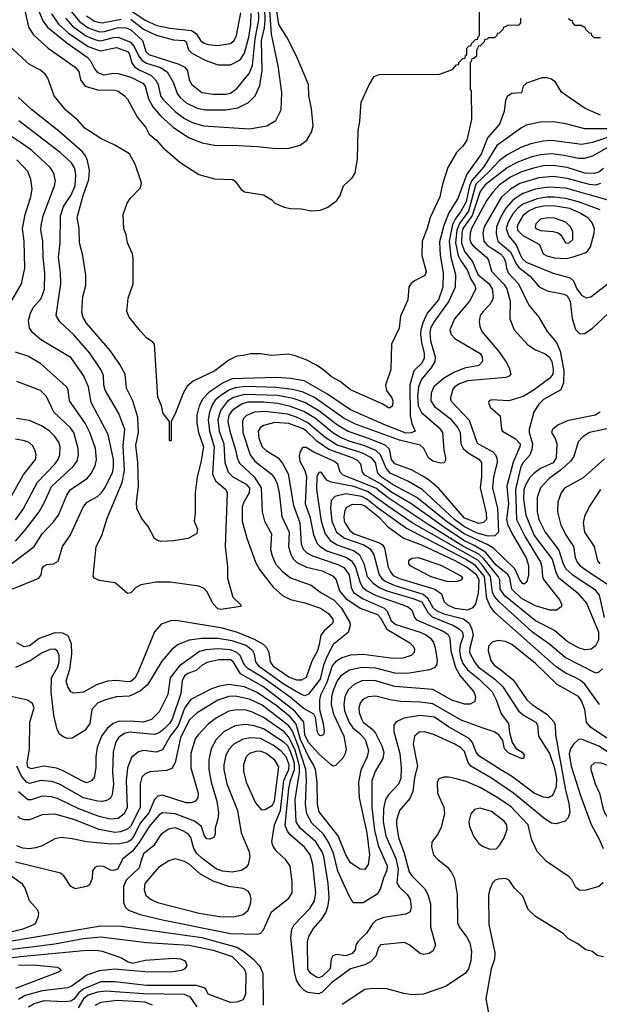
# Model space of a CAD drawing. Extents: x 997028 to 1115134, y 536408 to 618974.
# Tile 379 of 473: x 1069782 to 1073448, y 588180 to 594406. Entities that reach past the tile are written whole.
import ezdxf

# ---------------------------------------------------------------- set-up
doc = ezdxf.new("R2010")
doc.units = 0

msp = doc.modelspace()

# ---------------------------------------------------------------- linework, layer by layer
at = {"layer": '0CON10XD'}
for points in [[(1069817.9, 594455), (1069838.4, 594358.4), (1069870.6, 594310.6), (1069962.5, 594225), (1070134.3, 594105), (1070157.4, 594077.4), (1070168, 594025), (1070195.7, 593985.7), (1070275, 593962.5), (1070385, 593959.4), (1070405, 593953.1), (1070446, 593925), (1070465, 593903.8), (1070526.4, 593786.4), (1070579.4, 593725), (1070601.5, 593681.5), (1070648, 593645), (1070686.8, 593596.8), (1070795.5, 593505.5), (1070915, 593426.2), (1071015, 593400), (1071127.5, 593395), (1071144.2, 593384.2), (1071181.9, 593331.9), (1071205, 593318), (1071325, 593297.5), (1071375.8, 593265.8), (1071395.9, 593245.9), (1071455, 593221.4), (1071495, 593212.9), (1071565, 593210), (1071625, 593197.5), (1071685, 593200.8), (1071730.3, 593219.7), (1071787.9, 593262.1), (1071808, 593295), (1071829.2, 593355), (1071884, 593405), (1071902.9, 593435), (1071919.5, 593525), (1071921.9, 593705), (1071932.3, 593762.3), (1071941.2, 593885), (1071990.5, 593989.5), (1072024.3, 594045.7), (1072055, 594060), (1072437.7, 594062.3), (1072518.3, 594091.7), (1072545, 594120), (1072558.3, 594121.7), (1072560, 594135), (1072571.7, 594148.3), (1072585, 594160), (1072598.3, 594161.7), (1072601.7, 594178.3), (1072610, 594185), (1072610, 594225), (1072625, 594240), (1072638.3, 594241.7), (1072640, 594255), (1072665, 594280), (1072678.3, 594281.7), (1072681.7, 594298.3), (1072690, 594305), (1072690, 595015)], [(1069891, 594491), (1069929, 594399), (1069958, 594358), (1070080.1, 594260.1), (1070208.5, 594168.5), (1070229.8, 594145), (1070255.5, 594095), (1070275, 594070.8), (1070315, 594057.8), (1070375, 594066.9), (1070405, 594065.2), (1070485, 594042.7), (1070562.2, 594005), (1070575.7, 593985), (1070597.3, 593905), (1070624.9, 593854.9), (1070674.1, 593795), (1070755, 593724.1), (1070855, 593659.5), (1070936.4, 593626.4), (1071025, 593609.3), (1071126.7, 593613.3), (1071285, 593604.7), (1071385, 593592.5), (1071478, 593592), (1071555, 593611.9), (1071597.5, 593645), (1071627.5, 593695), (1071637.8, 593735), (1071628.5, 593845), (1071610.5, 593925), (1071608.5, 593995), (1071532.7, 594175), (1071472.2, 594295), (1071421.2, 594375), (1071395, 594546.7)], [(1069983.7, 594443.7), (1070028.3, 594378.3), (1070091.4, 594321.4), (1070215, 594236.4), (1070291.6, 594208.4), (1070395, 594230.5), (1070463.2, 594205), (1070475, 594192.9), (1070492.1, 594132.1), (1070508.1, 594108.2), (1070537.8, 594087.8), (1070611.3, 594055), (1070641.9, 594025), (1070658, 593995), (1070673.3, 593925), (1070687, 593903), (1070765, 593825.3), (1070825, 593780.5), (1070875.9, 593755.9), (1070945, 593735.3), (1071235, 593716.5), (1071344.7, 593735.3), (1071401.7, 593768.3), (1071435.5, 593835), (1071439.6, 593945), (1071417.5, 594115), (1071373.9, 594313.9), (1071357.4, 594555)], [(1070071.7, 594415), (1070116.3, 594365), (1070205, 594302), (1070265, 594277.5), (1070295, 594272.2), (1070375, 594293.1), (1070405, 594295.2), (1070482.7, 594262.7), (1070507.1, 594237.1), (1070535.9, 594175), (1070557, 594147), (1070585, 594130.9), (1070673.1, 594103.1), (1070714.1, 594075), (1070755, 594006.7), (1070779, 593939), (1070794.7, 593915), (1070835, 593879.7), (1070905, 593845.7), (1070955, 593835.7), (1071085, 593835.7), (1071162.6, 593847.4), (1071228.5, 593881.5), (1071271.5, 593925), (1071301.2, 593988.8), (1071315.6, 594084.4), (1071311.7, 594275), (1071329.8, 594355), (1071334.4, 594405), (1071332.8, 594475)], [(1070110.8, 594455), (1070161.3, 594395), (1070215, 594354.3), (1070285, 594329.7), (1070318, 594332), (1070405.4, 594355.4), (1070455, 594353.8), (1070485, 594342.4), (1070559.8, 594275), (1070579.8, 594205), (1070598.8, 594185), (1070789.4, 594125), (1070827.1, 594105), (1070843.1, 594083.1), (1070854.7, 594025), (1070870.4, 593995), (1070935, 593946.2), (1071005, 593934.1), (1071084.7, 593935.3), (1071115, 593941.3), (1071155, 593971.5), (1071233.8, 594066.2), (1071253.9, 594116.1), (1071270.7, 594285), (1071294.9, 594405), (1071292.8, 594475)], [(1070205, 594429.4), (1070255, 594396.8), (1070305, 594385.7), (1070425, 594409.6)], [(1070485, 594463), (1070575, 594401.7), (1070649.6, 594369.6), (1070735, 594351.5), (1070868.1, 594338.2), (1070898.3, 594318.3), (1070925.9, 594275), (1070945, 594258.8), (1070975, 594247.8), (1071035, 594241.6), (1071115.2, 594254.8), (1071139.2, 594275), (1071153.2, 594305), (1071181.5, 594448.5)], [(1070485, 594409.4), (1070565, 594346.4), (1070645, 594308.7), (1070755, 594278), (1070825, 594273.1), (1070835.5, 594265), (1070849.4, 594215), (1070870, 594195), (1070955, 594149.3), (1071035, 594121.2), (1071115, 594119.6), (1071177.2, 594152.8), (1071205, 594193.3), (1071231.6, 594295), (1071244.9, 594375), (1071246.4, 594445)], [(1072950, 594415), (1072950, 594385), (1072938.3, 594371.7), (1072865, 594370), (1072858.3, 594361.7), (1072841.7, 594358.3), (1072840, 594345), (1072815, 594320), (1072801.7, 594318.3), (1072800, 594305), (1072785, 594290), (1072745, 594290), (1072738.3, 594281.7), (1072721.7, 594278.3), (1072720, 594265), (1072695, 594240), (1072681.7, 594238.3), (1072678.3, 594221.7), (1072670, 594215), (1072670, 594175), (1072655, 594160), (1072641.7, 594158.3), (1072638.3, 594141.7), (1072630, 594135), (1072630, 593965), (1072637.5, 593955), (1072640, 593775), (1072609.2, 593645), (1072585, 593606.2), (1072544, 593565), (1072489.3, 593470.7), (1072455.7, 593365), (1072439.1, 593285), (1072378.6, 593155), (1072360, 593085), (1072326.4, 593005), (1072325.5, 592915), (1072352.7, 592812.7), (1072345, 592788.8), (1072278.8, 592755), (1072256, 592735), (1072244, 592715), (1072236, 592635), (1072189.7, 592530.3), (1072182.9, 592455), (1072134.2, 592355), (1072130, 592195), (1072095.8, 592094.2), (1072100.9, 592060.9), (1072135.4, 592015.4), (1072142.9, 591995), (1072139.2, 591965), (1072125, 591952), (1072115, 591952), (1072075, 591977.1), (1071874.2, 592065), (1071808, 592118), (1071755, 592148.5), (1071702.6, 592192.6), (1071655, 592223.1), (1071595, 592254.4), (1071525, 592280), (1071481.2, 592291.2), (1071375, 592283.1), (1071305, 592293.1), (1071245, 592292.9), (1071195, 592282.5), (1071155, 592278.8), (1071105, 592254), (1071016, 592185), (1070879.4, 592120.6), (1070842.2, 592087.8), (1070815.5, 592044.5), (1070765, 591913.3), (1070740, 591865), (1070740, 591745), (1070735, 591740)], [(1073455, 594290), (1073415, 594290), (1073400, 594305), (1073398.3, 594318.3), (1073385, 594320), (1073360, 594345), (1073358.3, 594358.3), (1073345, 594360), (1073335, 594370), (1073295, 594370), (1073280, 594385), (1073278.3, 594398.3), (1073265, 594400), (1073251.7, 594411.7)], [(1070735, 591740), (1070730, 591745), (1070730, 591865), (1070690, 591915), (1070678.8, 591965), (1070655, 592020), (1070633.9, 592353.9), (1070625, 592366.7), (1070585, 592393.8), (1070545.7, 592435.7), (1070474.2, 592524.2), (1070460.5, 592560.5), (1070468, 592645), (1070500, 592735), (1070500, 592895), (1070496, 592925), (1070464, 592995), (1070456, 593045), (1070440, 593085), (1070436.2, 593175), (1070462, 593245), (1070481.2, 593275), (1070547.3, 593342.7), (1070552, 593375), (1070513, 593493), (1070477, 593557), (1070383.4, 593613.4), (1070295, 593654.2), (1070195, 593719.4), (1070150.6, 593770.6), (1070075, 593834.3), (1070000, 593925), (1069960.6, 594035), (1069945, 594059.2), (1069915, 594085.8), (1069845, 594122.5), (1069825, 594139.2), (1069585, 594361.5)], [(1073455, 593802.7), (1073357.5, 593845), (1073208.2, 593948.2), (1073169.8, 594009.8), (1073145, 594030.6), (1073115, 594038.1), (1073085, 594037.1), (1072986.7, 594005), (1072966.7, 593985), (1072955, 593942.5), (1072895, 593938.1), (1072865, 593920), (1072854.5, 593895), (1072846.2, 593825), (1072817.4, 593745), (1072741.4, 593658.6), (1072701.5, 593555), (1072610.6, 593429.4), (1072554, 593275), (1072496.3, 593185), (1072463.8, 593105), (1072438.1, 593001.9), (1072441.1, 592915), (1072460.6, 592805), (1072458.9, 592715), (1072431, 592635), (1072358.8, 592551.2), (1072330.8, 592489.2), (1072318.5, 592445), (1072317.8, 592415), (1072322.3, 592365), (1072339.8, 592295), (1072339.8, 592265), (1072325.2, 592235), (1072274.8, 592185), (1072249.8, 592095), (1072252, 591902), (1072262.4, 591852.4), (1072283.1, 591805), (1072257.5, 591792.5), (1072225, 591792.4), (1072095, 591841), (1071875, 591939.4), (1071728.6, 592038.6), (1071581.3, 592121.4), (1071497.7, 592137.7), (1071405, 592143.9), (1071125, 592134.2), (1071069.9, 592110.1), (1070980.3, 592049.7), (1070940.7, 592009.3), (1070917.5, 591965), (1070902.9, 591905), (1070902.9, 591855), (1070912.4, 591795), (1070945.6, 591705), (1070928.8, 591605)], [(1070928.8, 591605), (1070904.6, 591515), (1070893.1, 591415), (1070892.9, 591285), (1070885.9, 591235.9), (1070906, 591185), (1070902.3, 591157.7), (1070847.5, 591125), (1070755, 591110), (1070675, 591107.5), (1070653.2, 591113.2), (1070635, 591126.2), (1070595, 591201.2), (1070552, 591255), (1070524.2, 591315), (1070521.9, 591355), (1070534.6, 591455), (1070530.3, 591605), (1070516.5, 591715), (1070534.8, 591795.2), (1070529.9, 591889.9), (1070498.2, 591995), (1070457.5, 592075), (1070448.9, 592165), (1070416.2, 592226.2), (1070381.2, 592275), (1070353.6, 592315), (1070205, 592486.7), (1070183.4, 592523.4), (1070175.3, 592555), (1070182.7, 592655), (1070200, 592725), (1070200.7, 592789.3), (1070181.1, 592915), (1070161.5, 592995), (1070158.5, 593085), (1070146.2, 593155), (1070183.3, 593295), (1070219.6, 593395), (1070222.9, 593455), (1070211.5, 593515), (1070199.6, 593545), (1070180.5, 593570.5), (1070030.2, 593700.2), (1069857.6, 593837.6), (1069772.5, 593915)], [(1073585.1, 593714.9), (1073355, 593716.4), (1073235, 593747.3), (1073155, 593760.4), (1073075, 593758.5), (1072985, 593737.9), (1072955, 593722.9), (1072799.7, 593610.3), (1072717.1, 593475), (1072640.8, 593389.2), (1072627.4, 593355), (1072605, 593253.1), (1072570.2, 593189.8), (1072535.7, 593144.3), (1072519.3, 593110.7), (1072498.1, 593005), (1072508.5, 592905), (1072538.8, 592795), (1072536.6, 592715), (1072497, 592625), (1072405, 592500.6), (1072380.1, 592455), (1072375.4, 592425), (1072379.4, 592375), (1072409.2, 592275), (1072408.2, 592245), (1072384.9, 592205.1), (1072322.9, 592132.9), (1072304, 592085), (1072298.1, 592025), (1072302.8, 591965), (1072322.3, 591922.3), (1072435.3, 591825), (1072456.7, 591795), (1072463.8, 591685), (1072474.2, 591635), (1072475, 591620), (1072466, 591604), (1072445, 591602.5), (1072395, 591614.5), (1072367.1, 591635), (1072338.9, 591695), (1072315, 591714.6), (1072185, 591746.2), (1071905, 591849.3), (1071835, 591884.8), (1071646.9, 592016.9), (1071575, 592049.8), (1071508.5, 592068.5), (1071405, 592081.2), (1071215, 592085.6), (1071145, 592079.1), (1071105.7, 592064.3), (1071045.9, 592024.1), (1071019.3, 592000.7), (1070999.1, 591970.9), (1070981.8, 591925), (1070975.1, 591875), (1070981.8, 591805), (1071013.2, 591705), (1071001.6, 591531.6), (1071020.1, 591490.1), (1071085.2, 591435.2), (1071094.5, 591415), (1071082.2, 591075), (1071096.1, 590946.1), (1071097.3, 590875), (1071130, 590755), (1071180, 590705), (1071180, 590695), (1071055, 590676.9), (1071035, 590681.1), (1071004.6, 590714.6), (1070968.3, 590788.3), (1070945, 590810.8), (1070915, 590824.4), (1070735, 590849.5), (1070645, 590849.5), (1070547.5, 590832.5), (1070515, 590814), (1070485, 590781.2), (1070465, 590776.7), (1070385.9, 590845.9), (1070285, 590859.4), (1070255, 590874.2), (1070248, 590885), (1070266.9, 591075), (1070302.5, 591145), (1070335, 591254), (1070431, 591479), (1070445.5, 591555), (1070436.7, 591713.3), (1070447.8, 591815), (1070409.3, 591915), (1070323.1, 592063.1), (1070315.3, 592095), (1070312.9, 592155), (1070295.9, 592195), (1070226.8, 592296.8), (1070125, 592412.5), (1070036.9, 592495), (1070012.2, 592535), (1070042, 592735), (1070040.7, 592805), (1070028, 592905), (1070038.9, 592995), (1070041, 593165), (1070059.8, 593225), (1070105.2, 593295), (1070132.5, 593355), (1070137.8, 593425), (1070130.9, 593465), (1070110.1, 593500.1), (1070038.5, 593565), (1069776.3, 593766.3)], [(1069732.5, 590805), (1069785, 590826.8), (1069902.9, 590875), (1069918.1, 590895), (1069924.3, 590935.7), (1069935, 590951.2), (1069955, 590960), (1069995.6, 590964.4), (1070025, 590981.2), (1070053.1, 591075), (1070102.5, 591145), (1070185, 591326.9), (1070210, 591355), (1070275, 591391.5), (1070297.5, 591412.5), (1070320.5, 591445), (1070369.3, 591540.7), (1070375.7, 591575.7), (1070374.7, 591625.3), (1070342.1, 591782.1), (1070234.7, 591985), (1070217.4, 592085), (1070186.2, 592156.2), (1070107.7, 592267.7), (1069915, 592384.6), (1069865.2, 592425.2), (1069844.6, 592455), (1069839.2, 592505), (1069849.9, 592550.1), (1069868.5, 592585), (1069917.3, 592642.7), (1069938.5, 592701.5), (1069941.1, 592805), (1069930.8, 592905), (1069929.7, 593005), (1069917.2, 593075), (1069917.8, 593105), (1069930, 593165), (1070003.2, 593355), (1070007.9, 593385), (1069998.8, 593435), (1069975, 593470.9), (1069858.8, 593578.8), (1069794.1, 593624.1), (1069725, 593671.2)], [(1073499.1, 593660.9), (1073405, 593629.6), (1073336.3, 593616.3), (1073145, 593641.2), (1073092.2, 593637.8), (1073015, 593621.7), (1072955, 593600.5), (1072865, 593550.4), (1072815, 593513.9), (1072752.3, 593447.7), (1072667.6, 593365), (1072620.3, 593195), (1072563.2, 593116.8), (1072545.8, 593075), (1072539, 592995), (1072555.6, 592915.6), (1072571.4, 592881.4), (1072611.3, 592825), (1072634.4, 592764.4), (1072660.3, 592725), (1072665.9, 592705), (1072627.7, 592625), (1072531.8, 592515), (1072501.9, 592445), (1072510, 592415), (1072535, 592389.2), (1072693.2, 592295), (1072706.5, 592275), (1072709.1, 592245), (1072685, 592219.4), (1072595, 592201.9), (1072526.7, 592175), (1072462.4, 592137.6), (1072402, 592085), (1072384.7, 592045), (1072382.4, 591995), (1072405, 591959.7), (1072505.3, 591885), (1072553.7, 591825), (1072568.3, 591795), (1072572.3, 591725), (1072587.1, 591695), (1072617.3, 591667.3), (1072685, 591626.9), (1072701.7, 591605), (1072703.2, 591516.8), (1072693.9, 591445), (1072732.7, 591285), (1072733.8, 591246.2), (1072715, 591226.9), (1072685, 591220), (1072595, 591253.8), (1072432.4, 591442.4), (1072372.9, 591492.9), (1072327.9, 591522.1), (1072259.5, 591559.5), (1072155, 591596.9), (1072134, 591625), (1072120.3, 591690.3), (1072093.8, 591715), (1071995, 591756), (1071855, 591803.5), (1071792.2, 591842.2), (1071675, 591933.2), (1071585, 591985.5), (1071510.8, 592010.8), (1071415, 592029.8), (1071205, 592035.4), (1071135, 592017), (1071096.6, 591993.4), (1071051.7, 591935), (1071035.5, 591875), (1071043.9, 591805), (1071073.6, 591725), (1071080, 591605), (1071100.3, 591545), (1071130.4, 591515), (1071215, 591468.4), (1071235, 591442.9), (1071234.3, 591415), (1071199.8, 591355), (1071189.5, 591325), (1071190, 591235), (1071217.8, 591127.8), (1071273.8, 590975), (1071298.8, 590928.8), (1071385, 590817.1), (1071445, 590765.4), (1071495, 590739.6), (1071585, 590718.2), (1071685.6, 590685), (1071735, 590652.1), (1071763.4, 590615), (1071765, 590600), (1071757.8, 590585), (1071707.8, 590542.2), (1071687.3, 590515), (1071675.9, 590455.9), (1071665.8, 590415), (1071630.7, 590349.3), (1071595, 590245.6), (1071565, 590229.4), (1071535, 590230.2), (1071485, 590248.1), (1071389.8, 590315), (1071369.3, 590345), (1071360.2, 590405), (1071345.3, 590435), (1071324.7, 590455), (1071267.2, 590487.2), (1071160.7, 590530.7), (1071065, 590558.7), (1070785, 590605.5), (1070745, 590606.5), (1070677.2, 590582.8), (1070634.1, 590535.9), (1070536.8, 590293.2), (1070511.9, 590245), (1070485, 590221), (1070465, 590218.3), (1070395, 590228.1), (1070336.9, 590223.1), (1070269, 590201), (1070185, 590153.8), (1070125, 590148.2), (1070106.7, 590156.7), (1070086.7, 590186.7), (1070076.9, 590225), (1070100.1, 590299.9), (1070112.9, 590395), (1070109.5, 590459.5), (1070090, 590510), (1070055, 590527.5), (1070005, 590528.2), (1069905.9, 590494.1), (1069845, 590446.9), (1069811.5, 590441.5), (1069765, 590465.7)], [(1073515, 593606.1), (1073405, 593543.4), (1073351.6, 593528.4), (1073315, 593527.4), (1073225, 593547.9), (1073146.6, 593556.6), (1073075, 593551.9), (1073015, 593537.1), (1072927.1, 593502.9), (1072865, 593469.8), (1072725, 593362.2), (1072695, 593320), (1072643, 593167), (1072585, 593084.7), (1072577.9, 593055), (1072576.1, 592995), (1072595, 592940.5), (1072646.2, 592876.2), (1072680, 592795), (1072751.1, 592735), (1072770.5, 592705), (1072776.3, 592655), (1072772.8, 592635), (1072755.3, 592605), (1072710.5, 592559.5), (1072694.7, 592535), (1072687.8, 592497.8), (1072691.5, 592465), (1072703.8, 592435), (1072810.4, 592310.4), (1072855.5, 592245), (1072876.9, 592205), (1072887.1, 592165), (1072878.3, 592151.7), (1072857.4, 592142.6), (1072615, 592121.7), (1072563.5, 592103.5), (1072534.6, 592085), (1072521.2, 592068.8), (1072506.7, 592015), (1072508.9, 591995), (1072625, 591872.7), (1072675, 591728.8), (1072773.3, 591673.3), (1072790.9, 591655), (1072799.6, 591635), (1072800.9, 591605), (1072778.3, 591515), (1072771.5, 591445), (1072804.5, 591314.5), (1072809.8, 591165), (1072787.5, 591142.5), (1072745, 591140.9), (1072675, 591158.7), (1072595, 591199.6), (1072532.3, 591245), (1072327.6, 591435), (1072237.6, 591487.6), (1072125, 591538.3), (1072099.4, 591569.4), (1072064, 591654), (1072035, 591680.9), (1071965, 591712.2), (1071865, 591739.9), (1071805.9, 591765.9), (1071762.6, 591792.6), (1071653.2, 591883.2), (1071578.2, 591928.2), (1071495, 591960.3), (1071415, 591978.8), (1071325, 591987.6), (1071225, 591987.2), (1071185.4, 591974.6), (1071125, 591934.8), (1071104.8, 591905), (1071098.8, 591865), (1071110.3, 591805), (1071146.1, 591686.1), (1071157.4, 591635), (1071172, 591602), (1071264.9, 591514.9), (1071308.4, 591445), (1071316.3, 591293.7), (1071330, 591235), (1071375.4, 591155), (1071368.9, 591055), (1071378.1, 591015), (1071400.3, 590965), (1071445, 590916), (1071495, 590876.7), (1071625, 590829.6), (1071686.4, 590785), (1071771.9, 590735), (1071817, 590685), (1071869.5, 590595), (1071871.9, 590575), (1071859.8, 590530.2), (1071765, 590456.2), (1071725, 590378), (1071703.7, 590325), (1071683, 590235), (1071609, 590141), (1071585, 590130.9), (1071555, 590142.5), (1071455, 590203.3), (1071299, 590315), (1071275.7, 590345), (1071267.3, 590395), (1071257.7, 590415), (1071215, 590449.4), (1071125, 590478), (1071035, 590492.6), (1070935, 590492.9), (1070855, 590481.8), (1070785, 590456.2), (1070745, 590424.5), (1070681, 590349), (1070590.8, 590199.2), (1070547.1, 590162.9), (1070500.8, 590139.2), (1070475, 590128.6), (1070395, 590124), (1070325, 590106.1), (1070275, 590085.3), (1070238.2, 590045), (1070226.1, 589955), (1070195, 589911.1), (1070115, 589862), (1070085, 589860.8), (1070065, 589867.5), (1070035.8, 589885.8), (1070018.8, 589918.8), (1069999.2, 590009.2), (1069982.5, 590155), (1069983, 590245), (1070023.8, 590315), (1070032.7, 590345), (1070032.6, 590385), (1070022.4, 590412.4), (1070005, 590425.9), (1069975, 590424), (1069925, 590403.4), (1069848.7, 590351.4), (1069755, 590310.5)], [(1069665.8, 592514.2), (1069794.6, 592735), (1069815.9, 592835), (1069810, 593005), (1069801.2, 593085), (1069816.1, 593175), (1069853.2, 593285), (1069861.1, 593335), (1069853.8, 593395), (1069834.6, 593445), (1069765, 593519.6)], [(1073473.6, 593465), (1073445, 593442.6), (1073417.2, 593432.8), (1073355, 593436.3), (1073245, 593470.2), (1073156.8, 593483.2), (1073095, 593481.1), (1073032.1, 593467.9), (1072955, 593443.1), (1072885, 593409.1), (1072815, 593358.5), (1072773.9, 593316.1), (1072735.6, 593265), (1072639.5, 593085), (1072630.2, 593055), (1072628.1, 593015), (1072634.3, 592995), (1072649.8, 592975), (1072734.1, 592905), (1072747.2, 592885), (1072765.9, 592815), (1072843.9, 592733.9), (1072862.5, 592705), (1072884.2, 592625), (1072881.1, 592515), (1072908.9, 592445), (1072995, 592349.1), (1073045, 592318.2), (1073105, 592293.2), (1073129.6, 592275), (1073147.7, 592245), (1073155.2, 592194.8), (1073152.9, 592165), (1073135, 592139.6), (1073028.6, 592061.4), (1072965.9, 592024.1), (1072875, 591995.4), (1072765, 592001.4), (1072751.2, 591995), (1072746.2, 591985), (1072758, 591955), (1072820.3, 591900.3), (1072828.6, 591815), (1072835.7, 591805), (1072918.2, 591755), (1072947.1, 591725), (1072945.8, 591705), (1072902, 591608), (1072863.2, 591456.8), (1072873.3, 591345), (1072861, 591245), (1072868, 591215), (1072895.9, 591155.9), (1072985, 591003.5), (1072998.8, 590955), (1072999.1, 590895)], [(1073455, 593369.4), (1073425, 593360.2), (1073385, 593363.8), (1073245, 593401.9), (1073155, 593413.8), (1073065, 593406.2), (1072945, 593369.1), (1072885, 593334), (1072827.8, 593282.2), (1072718.7, 593095), (1072711.1, 593055), (1072718.3, 593005), (1072739.3, 592979.3), (1072776.2, 592953.8), (1072822.4, 592925), (1072841.7, 592905), (1072854.8, 592875), (1072859.8, 592835), (1072871.2, 592805), (1072935.7, 592735), (1073001.2, 592601.2), (1073065.6, 592525), (1073118.8, 592435), (1073177.5, 592365), (1073199.9, 592309.9), (1073224.1, 592185), (1073221, 592109), (1073204.8, 592065.2), (1073094.7, 592005), (1073066, 591975), (1073034, 591926), (1073003.1, 591815), (1073003.6, 591795), (1073024.5, 591725), (1073021.8, 591688.2), (1073008.2, 591651.8), (1072965, 591604), (1072948.7, 591571.3), (1072916.8, 591435), (1072924.6, 591244.6), (1072979.1, 591135), (1073076.1, 590975), (1073084.8, 590945), (1073087.6, 590885), (1073095, 590866.5), (1073196.9, 590735), (1073210, 590705), (1073206.9, 590693.1), (1073176.9, 590673.1), (1073135, 590673.2), (1073045, 590700.2), (1072955, 590746.2), (1072895.2, 590805), (1072882.1, 590875), (1072868.2, 590898.2), (1072795, 590957.4), (1072728.6, 591038.6), (1072652.7, 591082.7), (1072595, 591111.4), (1072483.9, 591183.9), (1072255, 591347.2), (1072130, 591420), (1072065, 591470.9), (1071964.2, 591525), (1071949.2, 591545), (1071938.6, 591595), (1071918, 591618), (1071885.3, 591635.3), (1071737.4, 591687.4), (1071661.7, 591741.7), (1071596.5, 591805), (1071575, 591818.6), (1071485, 591852.4), (1071395, 591858.4), (1071325, 591840.8), (1071304.1, 591825.9), (1071291.1, 591805), (1071295, 591760), (1071316.6, 591705), (1071341, 591681), (1071417.5, 591635), (1071447.1, 591597.1), (1071481.1, 591535), (1071513.2, 591335), (1071553.2, 591225), (1071562.1, 591092.1), (1071575, 591057.5), (1071597.3, 591035), (1071633.6, 591015), (1071795, 590960.4), (1071831.4, 590941.4), (1071865.3, 590895.3), (1071878.3, 590815), (1071894.3, 590785), (1071953.7, 590743.7), (1072086.9, 590685), (1072106.1, 590665), (1072132, 590605), (1072161.6, 590581.6), (1072315, 590533), (1072353.8, 590515), (1072379.6, 590495), (1072398.2, 590468.2), (1072410, 590435), (1072422.9, 590355), (1072418.5, 590325), (1072402.7, 590307.3), (1072374.1, 590295.9), (1072235, 590271.3), (1072155, 590273.5), (1072035, 590304.8), (1071945, 590309.8), (1071867.9, 590292.1), (1071813.4, 590256.6), (1071789.5, 590225), (1071764.1, 590165), (1071754.5, 590125), (1071752, 590075), (1071766, 590015), (1071832.2, 589875), (1071846.9, 589793.1), (1071841.2, 589765), (1071825, 589737.1), (1071779.8, 589690.2), (1071765, 589686.9), (1071755, 589691.9), (1071675, 589763.2), (1071609.2, 589835), (1071586.3, 589885), (1071580, 589965), (1071522.8, 590032.8), (1071325, 590186.8), (1071179.2, 590269.2), (1071135, 590343.3), (1071115, 590358), (1071042.6, 590357.4), (1070968.9, 590341.1), (1070936.7, 590325), (1070899.1, 590290.9), (1070845, 590271.2), (1070825, 590256.6), (1070809.2, 590225), (1070801.6, 590145), (1070747.1, 589982.9), (1070730.5, 589955), (1070695, 589922), (1070665, 589897.7), (1070635, 589886.8), (1070475, 589900.4), (1070445, 589892.5), (1070410.3, 589869.7), (1070388.4, 589835), (1070372.6, 589775), (1070370.2, 589645), (1070375.2, 589574.8), (1070367.9, 589505), (1070355.9, 589484.1), (1070338.5, 589471.5), (1070306.6, 589463.4), (1070275.3, 589464.7), (1070185, 589484.8), (1070035, 589571.4), (1069985, 589589.3), (1069915, 589595.7), (1069845, 589576.2), (1069824.9, 589584.9), (1069793, 589623), (1069763.5, 589685)], [(1073504.6, 593265.4), (1073235, 593339.5), (1073125, 593346.5), (1073045, 593334.2), (1072965, 593306.3), (1072903.3, 593266.7), (1072855.9, 593214.1), (1072822.3, 593155), (1072798.1, 593095), (1072794.8, 593054.8), (1072806.3, 593006.3), (1072885, 592938.7), (1072922.1, 592862.1), (1072939.4, 592839.4), (1073011.3, 592785), (1073067, 592717), (1073118, 592692), (1073225, 592671.2), (1073245, 592659.4), (1073262.4, 592625), (1073275.7, 592515.7), (1073297.5, 592447.5), (1073325, 592418.6)], [(1073453.1, 593203.1), (1073315, 593253.6), (1073235, 593274.9), (1073165, 593283.4), (1073115, 593282.6), (1073055, 593272.6), (1072965, 593238.7), (1072932.5, 593215), (1072901.6, 593178.4), (1072871.3, 593125), (1072859.4, 593085), (1072875, 593036.8), (1072922.5, 592982.5), (1072944.1, 592925), (1072958.8, 592895), (1072985, 592873.6), (1073155, 592802.4), (1073264.2, 592774.2), (1073284.2, 592754.2), (1073305.3, 592705), (1073335, 592663.3), (1073365, 592646.9)], [(1073235, 592896.3), (1073275, 592904.3), (1073358.1, 592931.9), (1073375.8, 592944.2), (1073391.3, 592968.7), (1073414.7, 593055), (1073416.3, 593085), (1073400.3, 593125), (1073375, 593152.2), (1073322.1, 593185), (1073261.2, 593211.2), (1073155, 593229.3), (1073095, 593226.4), (1073045, 593216.2), (1073000.8, 593195), (1072964.4, 593165.5), (1072934.5, 593115), (1072928.8, 593095), (1072931.3, 593075), (1072965, 593041.3), (1073070, 592985), (1073092.5, 592925), (1073115, 592913.1), (1073165, 592900.7), (1073235, 592896.3)], [(1073255, 592992.4), (1073279.4, 593015), (1073280, 593065), (1073265.5, 593095), (1073235, 593124.5), (1073165, 593150.9), (1073125, 593153.6), (1073075, 593143.5), (1073045.6, 593115), (1073041.5, 593095), (1073047.1, 593085), (1073075, 593073.8), (1073155, 593066.7), (1073187.4, 593057.4), (1073204.7, 593044.7), (1073233.8, 592995), (1073255, 592992.4)], [(1073365, 592646.9), (1073395, 592654.4), (1073515, 592746.5)], [(1073325, 592418.6), (1073355, 592420.8), (1073403.7, 592456.3), (1073564.8, 592605.2)], [(1069715, 590954.4), (1069873.2, 591075), (1069925.4, 591155), (1069995, 591227.9), (1070027.5, 591272.5), (1070081, 591399), (1070102.9, 591435), (1070209.1, 591505), (1070233.8, 591536.2), (1070258.7, 591585), (1070267.6, 591625), (1070261.1, 591695), (1070226.7, 591795), (1070195.6, 591854.4), (1070097.3, 591995), (1070088.5, 592065), (1070079.5, 592085), (1069915, 592230.9), (1069835, 592278.8), (1069755, 592303.6)], [(1069755, 591107.7), (1069822.2, 591185), (1069905.9, 591295), (1069940, 591355), (1069983.8, 591455), (1070119.9, 591580.1), (1070145.2, 591614.8), (1070154.1, 591655), (1070151.9, 591695), (1070124.1, 591795), (1070103.9, 591825), (1069997.5, 591925), (1069952.3, 592022.3), (1069915, 592060.4), (1069765, 592117.9)], [(1072999.1, 590895), (1072988.6, 590851.4), (1072975, 590838.2), (1072965, 590838.8), (1072945, 590863.8), (1072914.3, 590934.3), (1072781.2, 591061.2), (1072738.1, 591088.1), (1072592.4, 591155), (1072478.2, 591235), (1072294.1, 591384.1), (1072145, 591464.9), (1072068.5, 591515), (1072047.9, 591537.9), (1072033.2, 591605), (1072007.3, 591635), (1071946.7, 591666.7), (1071789.7, 591715), (1071715, 591764.2), (1071605, 591857.1), (1071532.8, 591892.8), (1071475, 591911.9), (1071335, 591927.4), (1071266.6, 591923.4), (1071215.9, 591904.1), (1071197.3, 591885), (1071190.6, 591865), (1071194.3, 591795), (1071238.8, 591655), (1071270.3, 591615), (1071372.5, 591535), (1071395, 591505.5), (1071410.7, 591470.7), (1071423.3, 591415), (1071439.7, 591265), (1071487.3, 591165), (1071481.7, 591075), (1071496.3, 591025), (1071514.1, 590995), (1071535, 590974.1), (1071596.6, 590943.4), (1071695, 590921.2), (1071765, 590888.1), (1071784.1, 590865), (1071805.2, 590795), (1071845, 590746.3), (1071935, 590684), (1072045, 590644.1), (1072063.7, 590623.7), (1072105, 590552.7), (1072248.5, 590465), (1072269.5, 590445), (1072279.5, 590425), (1072276.5, 590405), (1072258.1, 590385), (1072205, 590368.4), (1072145, 590367.4), (1071955, 590392.2), (1071875, 590388.2), (1071819.6, 590370.4), (1071778.7, 590345), (1071759.2, 590320.8), (1071724.4, 590215.6), (1071685.2, 590135), (1071678.5, 590105), (1071677.8, 590045), (1071701.8, 589955), (1071707.1, 589905), (1071702.5, 589885), (1071685, 589877.8), (1071675, 589883.3), (1071665, 589901.2), (1071652.9, 589992.9), (1071641.4, 590015), (1071575, 590052.4), (1071492.4, 590122.4), (1071322, 590245), (1071225, 590302.6), (1071204.8, 590325), (1071175.9, 590385.9), (1071155.9, 590405), (1071115, 590422.1), (1071035, 590428.8), (1070959, 590421), (1070919.9, 590410.1), (1070791.3, 590318.7), (1070734.7, 590245), (1070719.2, 590139.2), (1070665, 590029.5), (1070615, 589982), (1070565, 589964.8), (1070480.9, 589970.9), (1070405, 589967.5), (1070373.8, 589956.2), (1070335.2, 589924.8), (1070298.9, 589875), (1070272.7, 589805), (1070264.2, 589745), (1070264.7, 589675), (1070252.5, 589615), (1070236.9, 589593.1), (1070205, 589581.6), (1070175, 589592.2), (1070057.4, 589657.4), (1070015, 589672.7), (1069935, 589685.9), (1069855, 589668.8), (1069835, 589679.5), (1069830.2, 589705), (1069844.7, 589795.3), (1069846.6, 589963.4), (1069874.4, 590055), (1069862.8, 590082.8), (1069832.3, 590102.3), (1069582.6, 590157.4)], [(1073452.9, 591925), (1073422, 591905), (1073245, 591870), (1073185, 591841.9), (1073151.4, 591815), (1073145.7, 591795), (1073167.9, 591757.9), (1073178.2, 591725), (1073175.2, 591635), (1073155, 591604.3), (1073075, 591567.3), (1073032.9, 591537.1), (1073008.6, 591511.4), (1072982.8, 591467.2), (1072971.1, 591435), (1072967.2, 591375), (1072984, 591274), (1073034.8, 591145), (1073149.5, 590995), (1073175.2, 590905.2), (1073188.6, 590878.6), (1073308, 590785), (1073366.3, 590716.3), (1073442.6, 590535), (1073442.6, 590485), (1073424.2, 590445.8), (1073396, 590425), (1073355, 590422), (1073315, 590433.4), (1073245, 590474.1), (1073165, 590544.2), (1073045, 590603.9), (1072851.8, 590761.8), (1072821, 590805), (1072817.6, 590865), (1072809, 590885), (1072717.2, 590997.2), (1072685.4, 591025.4), (1072585, 591076.7), (1072365, 591214.1), (1072111.9, 591381.9), (1072034.6, 591444.6), (1071828.2, 591525), (1071808.2, 591545), (1071793.8, 591595), (1071767.9, 591615), (1071641.9, 591671.9), (1071595, 591701.8), (1071570.2, 591699.8), (1071555.8, 591675.8), (1071549.6, 591645), (1071553.3, 591615), (1071586.2, 591556.2), (1071596.5, 591516.5), (1071588.3, 591345), (1071617.7, 591265), (1071639.5, 591149.5), (1071664.2, 591094.2), (1071682.2, 591075), (1071725, 591046.6), (1071845, 591008.2), (1071880.6, 590985), (1071905.1, 590945.1), (1071934.5, 590844.5), (1071953.1, 590815), (1071975, 590796), (1072036.8, 590765), (1072234.5, 590695), (1072262.5, 590675), (1072279.4, 590625), (1072292, 590612), (1072459.3, 590539.3), (1072489.6, 590519.6), (1072503.3, 590495), (1072509.4, 590415), (1072538.8, 590308.8), (1072567.8, 590257.8), (1072654.6, 590155), (1072665.5, 590124.5), (1072660.8, 590095), (1072631.1, 590078.9), (1072595, 590077.5), (1072515, 590103.8), (1072395, 590171.1), (1072155, 590189.4), (1072025, 590227), (1071945, 590224.7), (1071896.7, 590203.3), (1071860.4, 590169.6), (1071839.2, 590125), (1071832.7, 590075), (1071836, 590035), (1071865, 589961.5), (1071888.8, 589928.8), (1071932.9, 589892.9), (1071968, 589855), (1071987.4, 589785), (1071979.5, 589745), (1071940.1, 589659.9), (1071925.2, 589585), (1071929.8, 589485), (1071977, 589265), (1071994.4, 589125), (1071985.2, 589064.8), (1071965, 589033.6), (1071935, 589034.6), (1071874.4, 589074.4), (1071844.8, 589124.8), (1071796, 589246), (1071676.9, 589396.9), (1071664.8, 589445), (1071664.5, 589584.5), (1071652.8, 589665), (1071641.2, 589695), (1071607.9, 589747.9), (1071557.9, 589855), (1071531.2, 589951.2), (1071495, 589995.2), (1071410.4, 590065), (1071285, 590152.7), (1071205, 590187.2), (1071105, 590202.6), (1071045, 590192.4), (1070994.5, 590175.5), (1070865, 590107.1), (1070825, 590052.8), (1070785, 589940.2), (1070734.1, 589875), (1070685, 589788.9), (1070645, 589773.5), (1070565, 589784), (1070533.6, 589776.4), (1070489.1, 589740.9), (1070464.7, 589674.7), (1070455.9, 589595), (1070462.3, 589425), (1070444.1, 589385), (1070405, 589354.8), (1070355, 589351), (1070285, 589366.8), (1070157.2, 589417.2), (1070025, 589480), (1069985, 589491.6), (1069925, 589495.3), (1069855, 589472.8), (1069835, 589474.1), (1069775, 589522.8)], [(1069755.5, 591244.5), (1069805, 591311.2), (1069895, 591482.1), (1070005.3, 591595), (1070026, 591624), (1070035.3, 591655.3), (1070038.2, 591705), (1070029.1, 591735), (1070005, 591770.5), (1069970, 591805), (1069925, 591835.9), (1069845, 591870.8), (1069762.5, 591885)], [(1073555, 591832), (1073385.7, 591795), (1073342.7, 591767.3), (1073313.6, 591736.4), (1073285.7, 591644.3), (1073266.4, 591615), (1073209.2, 591560.8), (1073129.6, 591505), (1073075.3, 591445), (1073055.3, 591385), (1073054.3, 591295), (1073065.3, 591245), (1073104.8, 591165), (1073191.8, 591051.8), (1073218.4, 590965), (1073235, 590933.2), (1073275, 590897), (1073417.3, 590805), (1073447, 590767), (1073478.6, 590625)], [(1069703.3, 591345), (1069803.5, 591525), (1069882.1, 591625), (1069886.4, 591655), (1069878.2, 591685), (1069862.9, 591712.9), (1069841.5, 591731.5), (1069813.5, 591743.5), (1069755, 591753.6)], [(1073480.1, 591629.9), (1073345, 591508.5), (1073227.3, 591442.7), (1073205.9, 591414.1), (1073184.7, 591355.3), (1073184, 591295), (1073205, 591209.2), (1073237.2, 591145), (1073284.7, 591075), (1073295.3, 591005), (1073306.7, 590975), (1073324, 590955), (1073365, 590925.7), (1073525, 590818.9)], [(1073467.7, 590302.3), (1073445, 590280), (1073425.4, 590274.6), (1073232, 590372), (1073135, 590455.8), (1073025, 590533.5), (1072814.3, 590724.3), (1072786.2, 590756.2), (1072771.5, 590785), (1072759.4, 590885), (1072705, 590961.9), (1072678.6, 590988.6), (1072264.6, 591224.6), (1072107.6, 591332.4), (1071982.6, 591422.6), (1071895, 591453.3), (1071751.7, 591481.7), (1071725, 591495.3), (1071695, 591536.2), (1071685, 591543.8), (1071675, 591541.8), (1071661.7, 591515), (1071659.5, 591435), (1071689.2, 591235), (1071714.1, 591155), (1071745, 591113.5), (1071790, 591085), (1071897.5, 591047.5), (1071932.2, 591022.2), (1071958.3, 590968.3), (1071979.4, 590885), (1072014.9, 590844.9), (1072055.9, 590815.9), (1072103.8, 590793.8), (1072275, 590744.6)], [(1073455, 591435.6), (1073385, 591330), (1073353.6, 591265), (1073345.4, 591225), (1073354.6, 591165), (1073414, 591075), (1073435.4, 590985), (1073450, 590965)], [(1073449.1, 590075), (1073355, 590204.7), (1073328.5, 590228.5), (1073298.5, 590245), (1073235, 590273.3), (1073175, 590313.8), (1072787.5, 590657.5), (1072757.4, 590697.4), (1072736.7, 590746.7), (1072722.3, 590885), (1072665, 590954.4), (1072602.2, 590995), (1072222.5, 591192.5), (1072050.4, 591315), (1071978.4, 591375), (1071945, 591391.1), (1071845, 591407.8), (1071775, 591391.2), (1071752.4, 591365), (1071747, 591315), (1071756.6, 591235), (1071786.5, 591165), (1071837.3, 591127.3), (1071959.3, 591085), (1071999.5, 591059.5), (1072021.5, 591021.5), (1072056, 590895), (1072069.4, 590875), (1072094.3, 590855), (1072155, 590828.3), (1072334, 590774), (1072361.2, 590751.2), (1072395, 590688.5), (1072415, 590669.4), (1072465, 590649.2), (1072587.9, 590617.9), (1072625, 590590.3), (1072642.5, 590552.5), (1072649.3, 590515), (1072628.7, 590435), (1072627.6, 590405), (1072657.5, 590345), (1072681.7, 590315), (1072786.3, 590236.3), (1072836.9, 590186.9), (1072935.8, 590035), (1072968.6, 590008.6), (1073045.3, 589965), (1073055.9, 589945), (1073062.4, 589875), (1073133, 589765), (1073163.4, 589673.4), (1073176.7, 589605), (1073173.8, 589556.2), (1073155, 589508.9), (1073144.7, 589495.3), (1073124.5, 589485.5), (1073095, 589489.6), (1073035, 589515.8), (1072891.8, 589621.8), (1072825, 589663.4), (1072685, 589751.4), (1072669.6, 589775), (1072646.1, 589836.1), (1072625, 589860.3), (1072493.8, 589933.8), (1072405, 589995.2), (1072314, 590006), (1072211.1, 589988.9), (1072160, 589965), (1072148.5, 589945), (1072148, 589905), (1072186.9, 589765), (1072194.1, 589675.9), (1072192.3, 589607.7), (1072177, 589573), (1072114.8, 589505.2), (1072096.5, 589475), (1072082.5, 589417.5), (1072079.8, 589335), (1072097.7, 589245), (1072161.6, 589101.6), (1072176, 589035), (1072168, 588948), (1072182.8, 588922.8), (1072233.2, 588875), (1072252, 588845), (1072258.9, 588795), (1072250.9, 588765), (1072225, 588749.7), (1072085, 588728.1), (1072035, 588710.2), (1072015, 588690.3), (1071975, 588630.3), (1071920, 588575), (1071908.9, 588555), (1071903.1, 588525), (1071885, 588500.6), (1071845, 588486.9), (1071785, 588495.4), (1071762.4, 588487.6), (1071751.1, 588465), (1071744.7, 588405), (1071695, 588356.6), (1071675, 588348.6), (1071655, 588353.2), (1071623.4, 588375), (1071605, 588401.9), (1071602.6, 588575), (1071611.7, 588608.3), (1071640.2, 588659.8), (1071696.6, 588725), (1071721.4, 588765), (1071734.1, 588805.9), (1071739.8, 588855), (1071733.7, 588945), (1071706.1, 589115), (1071695.9, 589145), (1071655, 589207.9), (1071555.8, 589295), (1071531.2, 589335), (1071524.6, 589475), (1071551.8, 589645), (1071552.7, 589685), (1071525, 589787.2), (1071485, 589870.3), (1071455, 589902.2), (1071325, 589993.7), (1071255, 590027.2), (1071215, 590039.4), (1071155, 590043), (1071105, 590033.7), (1071027.5, 589992.5), (1070975, 589951.1), (1070910, 589885), (1070892, 589858), (1070865.3, 589765), (1070865.3, 589675), (1070910, 589515), (1070908.2, 589485), (1070894.7, 589465.3), (1070865.9, 589454.1), (1070835.3, 589454.7), (1070685, 589503.5), (1070655, 589496.8), (1070634.8, 589475.2), (1070598.3, 589391.7), (1070544.9, 589325.1), (1070505, 589244.3), (1070485, 589218.1), (1070465, 589205.6), (1070414.5, 589195.5), (1070363.4, 589193.4), (1070205, 589206.7), (1070115, 589227.3), (1070044.5, 589235.5), (1070005, 589226.9), (1069925, 589182.5), (1069885, 589169.6), (1069842.6, 589162.6), (1069802.8, 589167.2), (1069765, 589182)], [(1072615, 590674), (1072650.8, 590689.3), (1072667.8, 590712.2), (1072683.2, 590776.8), (1072686.9, 590863.1), (1072671.2, 590895), (1072607.2, 590945), (1072536.7, 590985), (1072325, 591083.3), (1072207.1, 591127.1), (1072115.3, 591195.3), (1072058.8, 591255), (1071965, 591329.2), (1071945, 591338.2), (1071885, 591340.9), (1071848.1, 591321.9), (1071837.4, 591302.6), (1071831.1, 591265), (1071834.4, 591235), (1071843.9, 591215), (1071871.1, 591175), (1071897.1, 591155), (1072058.1, 591098.1), (1072077.2, 591085), (1072089.5, 591065), (1072112.5, 590945), (1072126.2, 590915), (1072145, 590892.3), (1072185, 590872.7), (1072408.2, 590805), (1072449.1, 590775), (1072466.5, 590725), (1072488.2, 590705), (1072535, 590684.5), (1072615, 590674)], [(1072545, 590853.8), (1072577.1, 590865), (1072584.4, 590875), (1072577.8, 590885), (1072447.5, 590955), (1072305, 591002.3), (1072261.4, 590998.6), (1072240.8, 590985), (1072240.6, 590965), (1072248.6, 590955), (1072382.9, 590885), (1072482, 590855), (1072545, 590853.8)], [(1072275, 590744.6), (1072325.5, 590725), (1072365.4, 590655.4), (1072390.4, 590630.4), (1072525.9, 590575.9), (1072563.1, 590553.1), (1072582.5, 590532.5), (1072586.7, 590505), (1072567.2, 590452.8), (1072563.1, 590416.9), (1072569.6, 590375), (1072584.9, 590334.9), (1072614.7, 590294.7), (1072688.8, 590235), (1072769.5, 590155), (1072795.2, 590105), (1072827.1, 590017.1), (1072873.1, 589955), (1072879.1, 589899.1), (1072895.8, 589835), (1072920, 589800), (1072958.8, 589775), (1072973.3, 589755), (1072967.5, 589735), (1072955, 589733.8), (1072875, 589769.2), (1072848, 589795), (1072837.7, 589847.7), (1072812, 589885), (1072783.1, 589903.1), (1072713, 589927), (1072575, 589977.3), (1072395, 590079.6), (1072315, 590091.2), (1072195, 590094.3), (1072125, 590105.2), (1072035, 590129.4), (1071985, 590123.9), (1071951.9, 590108.1), (1071935.2, 590084.8), (1071927.9, 590055), (1071930, 590025), (1071943.7, 589985), (1071955, 589964.7), (1072010.8, 589920.8), (1072032.4, 589895), (1072072.6, 589815), (1072084.7, 589775), (1072078.2, 589735), (1072032.5, 589657.5), (1072009.4, 589595), (1072010.1, 589425), (1072025, 589281.4), (1072050, 589185), (1072105.2, 589055), (1072105, 589029.2), (1072084.3, 588985), (1072061.7, 588908.3), (1072043.5, 588876.5), (1071955, 588822.5), (1071892, 588822), (1071865, 588866.2), (1071795, 589021.1), (1071765.9, 589135), (1071735.6, 589205), (1071703, 589255), (1071628.8, 589325), (1071598.4, 589385), (1071589.5, 589445), (1071596.7, 589595), (1071592.2, 589665), (1071543.4, 589815), (1071506.7, 589906.7), (1071485, 589940.2), (1071315, 590071.2), (1071235, 590109.3), (1071145, 590128.7), (1071105, 590126.9), (1071035, 590103.4), (1070905, 590023.3), (1070855, 589976), (1070800.2, 589865), (1070765, 589710), (1070745, 589671.9), (1070711.2, 589658.8), (1070605, 589650), (1070575, 589636.5), (1070555, 589615.6), (1070543.8, 589575), (1070544.8, 589425), (1070505, 589346.5), (1070485, 589307.6), (1070465, 589287.8), (1070419.5, 589270.5), (1070385, 589267), (1070285, 589286.4), (1070125, 589349.6), (1070005, 589382.6), (1069925, 589378.4), (1069845, 589346.5), (1069816, 589346), (1069785.4, 589355.4), (1069770.5, 589370.5)], [(1073495, 589862.8), (1073392.2, 589932.2), (1073365.8, 589965), (1073356.4, 590045), (1073335, 590098.5), (1073315, 590127.1), (1073181.8, 590201.8), (1073045, 590334.2), (1072895, 590455.8), (1072855, 590474), (1072805, 590480), (1072769.6, 590470.4), (1072746.7, 590445), (1072743.8, 590415), (1072760.7, 590355), (1072781.8, 590325), (1072823.9, 590295), (1072901.9, 590231.9), (1072988.9, 590105), (1073025, 590074.1), (1073115.5, 590015.5), (1073162, 589965), (1073168.2, 589945), (1073170.7, 589885), (1073234.3, 589534.3), (1073255, 589451.2), (1073260.8, 589395), (1073251.1, 589358.9), (1073231.9, 589338.1), (1073175, 589320.4), (1073145, 589325.3), (1073105, 589350.3), (1072906, 589515), (1072765, 589610.2), (1072635.5, 589685.5), (1072618.7, 589708.7), (1072595, 589779.6), (1072569.6, 589805), (1072535, 589825.7), (1072405, 589883.3), (1072345, 589902.8), (1072309.4, 589900.6), (1072279.6, 589875), (1072271.2, 589825), (1072297.4, 589685), (1072279.4, 589615), (1072268.4, 589525), (1072249, 589481), (1072184.6, 589405), (1072166, 589345), (1072164.7, 589315.3), (1072177.4, 589235), (1072212, 589142), (1072245, 589018.9), (1072262.8, 588992.8), (1072345, 588909.4), (1072363.7, 588873.7), (1072379.7, 588815), (1072379.1, 588669.1), (1072410.8, 588555), (1072395, 588516.7), (1072368.8, 588501.2), (1072335, 588495.7), (1072315, 588501.4), (1072245, 588556.9), (1072215, 588570), (1072065, 588556.2), (1072051.1, 588538.9), (1072033.8, 588485), (1072001.7, 588448.3), (1071965, 588429.6), (1071874.5, 588405), (1071755, 588315.3), (1071695, 588256.4), (1071675, 588247.5), (1071655, 588247.6), (1071605.9, 588255.9), (1071585, 588265.5), (1071555, 588295.6), (1071533.4, 588333.4), (1071519.2, 588385), (1071497.5, 588597.5), (1071503.2, 588655), (1071515, 588681.4), (1071616.7, 588785), (1071645.8, 588835), (1071655.8, 588885), (1071636.7, 589065), (1071620.2, 589125), (1071585, 589172.2), (1071491.9, 589251.9), (1071475, 589275.4), (1071461.8, 589311.8), (1071483.4, 589545), (1071494.2, 589595), (1071520.8, 589665), (1071519.8, 589705), (1071493.7, 589785), (1071475, 589816.2), (1071455, 589835.5), (1071325, 589922.5), (1071265, 589941.3), (1071210.2, 589949.8)], [(1071210.2, 589949.8), (1071145, 589940), (1071076.2, 589905), (1071025, 589854.5), (1070993.6, 589795), (1070979.3, 589725), (1070978.3, 589665), (1070992.7, 589585), (1071028.4, 589465), (1071039.5, 589390.5), (1071036, 589354), (1071019.2, 589295), (1071019.2, 589255), (1071010, 589235), (1070985, 589224.4), (1070965, 589227.1), (1070950.5, 589245), (1070931.1, 589305), (1070888.1, 589338.1), (1070765, 589385.2), (1070685, 589391.3), (1070665, 589377.8), (1070601, 589305), (1070537.1, 589202.9), (1070495, 589148), (1070435, 589100), (1070400.6, 589035), (1070375.6, 589025.6), (1070357.4, 589027.4), (1070315, 589051.4), (1070275, 589054.3), (1070258, 589045), (1070242, 589025), (1070240, 588975), (1070224.2, 588935.8), (1070205, 588924.2), (1070135, 588910.8), (1070105, 588924.2), (1070062.4, 588992.4), (1070040, 589010), (1069755, 589079.8)], [(1071285, 588623.3), (1071305, 588630), (1071325, 588650.8), (1071374.7, 588765.3), (1071485, 588851.4), (1071504.4, 588885.6), (1071505.6, 588955), (1071493.5, 589053.5), (1071465, 589094), (1071403.1, 589153.1), (1071383.3, 589183.3), (1071376.8, 589206.8), (1071392.9, 589315), (1071430.9, 589405), (1071453, 589595), (1071483.5, 589665), (1071486.7, 589695), (1071466.8, 589745), (1071435, 589780.4), (1071385, 589818.5), (1071305, 589860.5), (1071245, 589865.6), (1071195, 589856.8), (1071136.4, 589825), (1071106.2, 589793.8), (1071086.4, 589755), (1071074.2, 589695), (1071074.2, 589665), (1071093.1, 589575), (1071158.8, 589405), (1071182, 589265), (1071233.5, 589145), (1071237.5, 589115), (1071226.5, 589065), (1071215.6, 589045), (1071183.3, 589026.7), (1071125, 589015.2), (1071065, 589023.1), (1071025, 589037.4), (1070934.2, 589104.2), (1070903.6, 589133.6), (1070884.3, 589165), (1070864.3, 589234.3), (1070847.5, 589257.5), (1070815, 589277.6), (1070765, 589295.7), (1070725, 589286.9), (1070676.9, 589255), (1070628.2, 589181.8), (1070565, 589130.9), (1070549.6, 589090.4), (1070537.3, 589042.7), (1070456.3, 588965), (1070438.6, 588925), (1070438.8, 588825), (1070452.6, 588792.6), (1070470.6, 588775), (1070545, 588748.9), (1070685, 588714.3), (1071115, 588627.3), (1071285, 588623.3)], [(1073555, 589741.7), (1073445, 589811.9), (1073335, 589856.8), (1073315, 589854.5), (1073284.8, 589825.2), (1073264.6, 589795), (1073257.1, 589762.9), (1073268.6, 589685), (1073331.6, 589495), (1073396.6, 589316.6), (1073447.5, 589225), (1073472.9, 589165)], [(1071315, 589409.2), (1071335, 589411.4), (1071380.5, 589439.5), (1071393.4, 589466.6), (1071422.1, 589682.1), (1071395, 589724.1), (1071340.4, 589765), (1071305, 589780), (1071275, 589779.7), (1071235, 589765.4), (1071214.5, 589745), (1071197.1, 589695), (1071198.2, 589655), (1071214.6, 589585), (1071273.8, 589455), (1071305, 589415.7), (1071315, 589409.2)], [(1073605, 589286.9), (1073635, 589292.9), (1073669.2, 589315), (1073683.6, 589385), (1073680.4, 589415), (1073647.1, 589495), (1073522.5, 589675), (1073505, 589687.9), (1073455, 589706.5), (1073414.2, 589705), (1073395, 589685.8), (1073393.9, 589665), (1073422, 589575), (1073447.8, 589515), (1073472.1, 589415), (1073485, 589384.4), (1073515, 589341.5), (1073585, 589294.4), (1073605, 589286.9)], [(1073471.7, 588948.3), (1073445.4, 588924.6), (1073365, 588902.2), (1073325, 588900.8), (1073299.7, 588919.7), (1073275.7, 588965), (1073257, 588987), (1073113.9, 589083.9), (1073055, 589145.7), (1073018.2, 589225), (1072998.2, 589315), (1072889.4, 589429.4), (1072806.3, 589486.3), (1072695, 589550.8), (1072605, 589588.4), (1072535, 589607.9), (1072495, 589617.3), (1072463.6, 589616.4), (1072433.8, 589605), (1072422, 589585), (1072423.5, 589515), (1072465, 589426.2), (1072468.8, 589385), (1072445.3, 589294.7), (1072425, 589254), (1072388, 589205), (1072385.8, 589175), (1072400, 589125), (1072425.5, 589095.5), (1072487.8, 589047.8), (1072513.3, 589013.3), (1072530.9, 588975), (1072549.5, 588875), (1072551.5, 588695), (1072562.5, 588665), (1072610.4, 588605), (1072628.1, 588568.1), (1072638.9, 588515), (1072634.5, 588455), (1072619.5, 588405), (1072599.4, 588375), (1072475, 588291.9), (1072335, 588243.5), (1072265, 588241.1), (1072210.5, 588249.5), (1072105, 588278.6), (1072015, 588280), (1071965, 588274.3), (1071821.7, 588178.3)], [(1072755, 589160.8), (1072795, 589164), (1072815, 589181.2), (1072846.2, 589233.8), (1072865, 589287.5), (1072863.5, 589315), (1072845, 589337.3), (1072765, 589398.8), (1072695, 589419.6), (1072657.9, 589412.1), (1072635.7, 589385), (1072623.3, 589335), (1072626.9, 589305), (1072655, 589238.8), (1072686.4, 589196.4), (1072709.7, 589179.7), (1072755, 589160.8)], [(1071135, 588733.6), (1071195, 588747.5), (1071227.1, 588775), (1071242.7, 588815), (1071246.5, 588845), (1071239.2, 588875), (1071226.5, 588895), (1071195, 588913.2), (1071105, 588924.1), (1071005, 588959.3), (1070925, 589002.6), (1070855, 589066.2), (1070825, 589082.4), (1070765, 589100.5), (1070725, 589086.8), (1070661.1, 589045), (1070574.6, 588945), (1070569.1, 588905), (1070580.5, 588870.5), (1070610.6, 588845), (1070654, 588824), (1070917.2, 588757.2), (1071045, 588735.3), (1071135, 588733.6)], [(1069725, 588638.7), (1069805, 588656.8), (1069871.9, 588685), (1069883.8, 588696.2), (1069901.7, 588738.3), (1069904.4, 588755), (1069897.8, 588775), (1069843.9, 588833.9), (1069816.8, 588915), (1069800.2, 588940.2), (1069705, 589006.8)], [(1073475, 588480), (1073435, 588488.8), (1073403.6, 588513.6), (1073362.5, 588525), (1073312.3, 588562.3), (1073253.3, 588595), (1073218.1, 588628.1), (1073045, 588736), (1072998.7, 588778.7), (1072965, 588864), (1072911.4, 588915), (1072878, 588965), (1072855, 588975.8), (1072808.3, 588971.7), (1072790, 588965), (1072775, 588950), (1072755, 588907.5), (1072747.3, 588872.7), (1072748.1, 588685), (1072786.8, 588505), (1072783.8, 588465), (1072764, 588405), (1072729.1, 588215), (1072763.6, 588035)], [(1069466.3, 588536.3), (1070295, 588677.4), (1070425, 588673.8), (1070935, 588602.7), (1071155, 588540.5), (1071197.2, 588517.2), (1071255, 588470.6), (1071301.9, 588421.9), (1071320.7, 588375), (1071321.5, 588175)], [(1069685, 588522.8), (1069888, 588548), (1070005, 588562.4), (1070185, 588596.5), (1070295, 588607.8), (1070585, 588570.7), (1070853.6, 588553.6), (1071005, 588523.3), (1071125, 588483.2), (1071201.3, 588405), (1071212, 588375), (1071211.2, 588245), (1071195, 588208.6), (1071155.3, 588194.7), (1071115, 588191.2), (1071025.6, 588225.6)], [(1069645, 588464.6), (1069785, 588483.2), (1070185, 588521.1), (1070265, 588523.1), (1070305, 588516.6), (1070426.7, 588475), (1070468.8, 588448.8), (1070495, 588440), (1070575, 588459.2), (1070755, 588471.1), (1070797.6, 588467.6), (1070825, 588456.2), (1070833.3, 588445), (1070840, 588425), (1070826.2, 588405), (1070805, 588394.6), (1070734.1, 588384.1), (1070573.8, 588386.2), (1070385, 588403.1), (1070285, 588391.4), (1070206.5, 588363.5), (1070115, 588297.4), (1070086.3, 588283.7), (1069925, 588265.8), (1069816.2, 588235), (1069775, 588210.2)], [(1069775, 588426.8), (1069870.3, 588430.3), (1070018.8, 588415), (1070039.2, 588405), (1070042.5, 588395), (1070032.5, 588385), (1069755, 588279.3)], [(1071025.6, 588225.6), (1070975, 588244), (1070958.8, 588275), (1070946.2, 588285), (1070899.9, 588299.9), (1070585, 588299.1), (1070385, 588322.2), (1070295, 588322.6), (1070184, 588276), (1070156.9, 588253.1), (1070125, 588212.7), (1070105, 588199.6), (1070065.9, 588195.9), (1069935, 588202.3), (1069875, 588183.9), (1069838.1, 588161.9)], [(1070904.6, 588164.6), (1070861.6, 588225), (1070825, 588241.7), (1070565, 588247.4), (1070326.3, 588263.7), (1070275, 588257.4), (1070215, 588238.7), (1070185, 588215.2), (1070151.3, 588158.7)], [(1070622.5, 588175), (1070575, 588193.6), (1070396.1, 588203.9), (1070295, 588191.4), (1070258, 588172)]]:
    msp.add_lwpolyline(points, dxfattribs=at)

doc.saveas('drawing.dxf')
